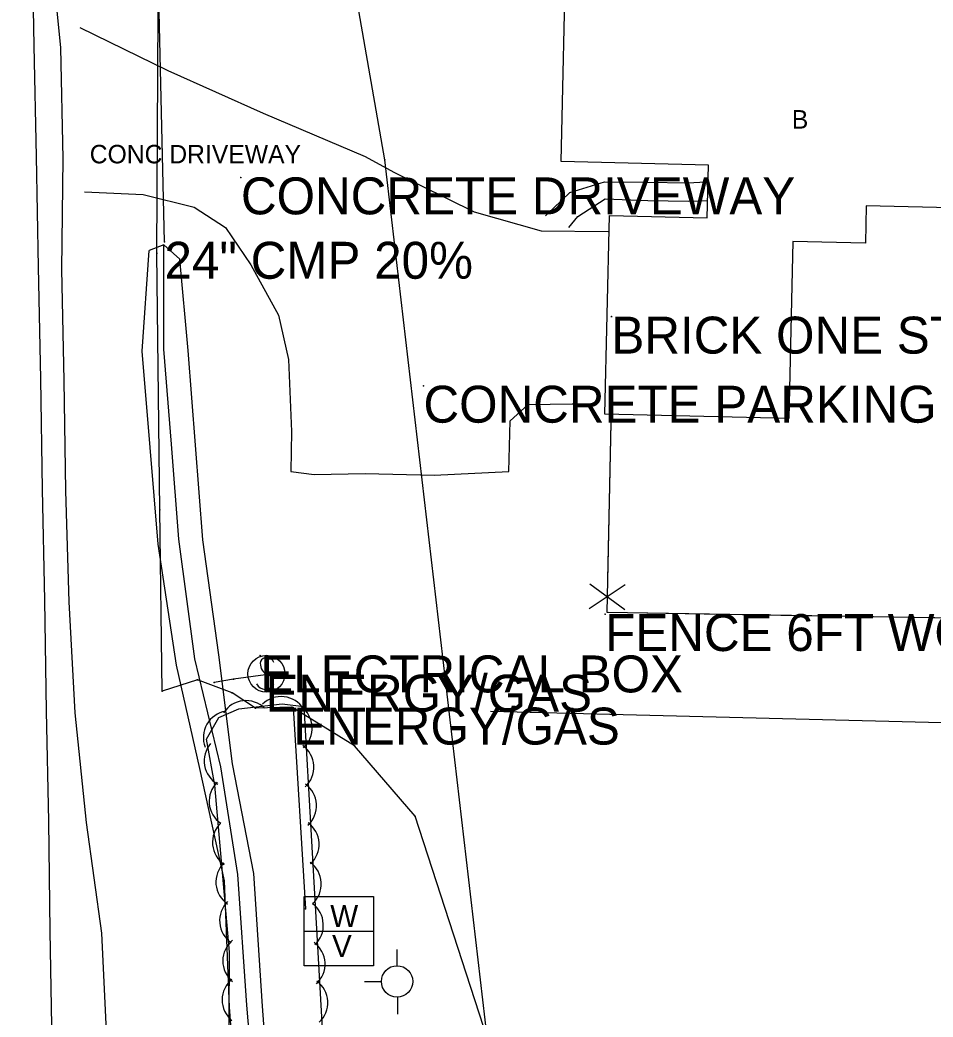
# Model space of a CAD drawing. Extents: x 1802180 to 1804859, y 572524 to 575172.
# Drawn here: x 1803540.3 to 1803663.9, y 574246.4 to 574381.3 of the extents above; entities that cross this region are included whole.
import ezdxf

# ---------------------------------------------------------------- set-up
doc = ezdxf.new("R2010")
doc.units = 0
for name, color, linetype in [('EX_EDGE_PAVEMENT', 7, 'Continuous'), ('EX_SHOULDER', 7, 'Continuous'), ('S_BUILDING', 7, 'Continuous'), ('S_BUILDING_ANNOT', 7, 'Continuous'), ('S_DITCHLINE', 7, 'Continuous'), ('S_DRG_PT_SYM', 7, 'Continuous'), ('S_DRIVEWAY', 7, 'Continuous'), ('S_DRIVEWAY_ANNOT', 7, 'Continuous'), ('S_FENCE', 7, 'Continuous'), ('S_GAS_UTILITIES', 7, 'Continuous'), ('S_GAS_UTILITIES_ANNOT', 7, 'Continuous'), ('S_MSC_PT_SYM', 7, 'Continuous'), ('S_SIDE_DRAIN', 7, 'Continuous'), ('S_SIDE_DRAIN_ANNOT', 7, 'Continuous'), ('S_SIDEWALK', 7, 'Continuous'), ('S_SIGN', 7, 'Continuous'), ('S_STREAM', 7, 'Continuous'), ('S_SURVEY_TEXT_ANNOT', 7, 'Continuous'), ('S_TREE', 7, 'Continuous'), ('S_UTILITY_POLE', 7, 'Continuous'), ('S_UTL_PT_SYM', 7, 'Continuous'), ('S_WATER_UTILITIES', 7, 'Continuous')]:
    doc.layers.add(name, color=color, linetype=linetype)

msp = doc.modelspace()

# ---------------------------------------------------------------- linework, layer by layer
at = {"layer": 'EX_EDGE_PAVEMENT'}
msp.add_lwpolyline([(1803544.63, 574242.61), (1803544.37, 574257.99), (1803544.19, 574272.89), (1803543.87, 574287.78), (1803543.66, 574302.78), (1803543.33, 574317.77), (1803543.11, 574332.77), (1803542.8, 574347.86), (1803542.52, 574362.86), (1803542.22, 574377.83), (1803541.94, 574392.83), (1803541.53, 574407.91), (1803541.57, 574422.83), (1803541.02, 574437.83), (1803540.74, 574452.76), (1803540.44, 574467.76), (1803540.16, 574482.75)], dxfattribs=at)
at = {"layer": 'EX_SHOULDER'}
msp.add_lwpolyline([(1803552.79, 574218.79), (1803552.32, 574234.7), (1803552.06, 574242.54), (1803551.37, 574257.72), (1803549.28, 574272.68), (1803547.76, 574287.55), (1803546.93, 574302.58), (1803546.47, 574317.58), (1803546.25, 574332.51), (1803545.94, 574347.57), (1803546.12, 574362.56), (1803545.82, 574377.55), (1803544.33, 574392.54), (1803543.97, 574407.55), (1803544.06, 574422.58), (1803543.55, 574437.52), (1803544.01, 574452.51), (1803543.95, 574467.53), (1803543.32, 574482.51)], dxfattribs=at)
at = {"layer": 'S_BUILDING'}
for points in [[(1803644.37, 574327.38), (1803619.45, 574327.96), (1803620.08, 574354.87), (1803633.31, 574354.56), (1803633.48, 574361.69), (1803613.54, 574362.15), (1803614.23, 574392.19), (1803632.02, 574391.78), (1803632.19, 574399.2), (1803635.61, 574399.12), (1803635.66, 574401.09), (1803646.83, 574400.83), (1803646.79, 574399.11), (1803649.68, 574399.05), (1803649.66, 574398.08), (1803665.66, 574397.71)], [(1803668.14, 574355.85), (1803654.85, 574356.15), (1803654.74, 574351.11), (1803644.92, 574351.34), (1803644.37, 574327.38)]]:
    msp.add_lwpolyline(points, dxfattribs=at)
at = {"layer": 'S_DITCHLINE'}
for points in [[(1803578.36, 574155.86), (1803576.98, 574174.35), (1803575.6, 574192.85), (1803574.44, 574206.63), (1803573.29, 574220.41), (1803572.14, 574234.18), (1803570.99, 574247.96), (1803569.75, 574265.67), (1803567.48, 574280.25), (1803563.96, 574294.84), (1803561.78, 574311.07), (1803560.77, 574323.92), (1803559.75, 574336.77), (1803559.74, 574350.91), (1803557.76, 574350.14)], [(1803578.36, 574155.86), (1803580.03, 574157.04), (1803578.56, 574175.7), (1803577.1, 574194.36), (1803576.1, 574207.73), (1803575.1, 574221.1), (1803574.1, 574234.47), (1803573.1, 574247.84), (1803571.95, 574265.78), (1803569.07, 574280.63), (1803567.21, 574295.41), (1803565.01, 574310.96), (1803564.02, 574323.78), (1803563.04, 574336.6), (1803561.93, 574348.97), (1803559.74, 574350.91)], [(1803578.36, 574155.86), (1803575.27, 574157.74), (1803574.23, 574172.91), (1803573.19, 574188.07), (1803572.06, 574202.99), (1803570.92, 574217.9), (1803569.78, 574232.81), (1803568.65, 574247.72), (1803567.96, 574264.8), (1803564.64, 574280.02), (1803561.47, 574293.98), (1803558.97, 574310.39), (1803557.9, 574323.45), (1803556.83, 574336.52), (1803557.76, 574350.14)]]:
    msp.add_lwpolyline(points, dxfattribs=at)
at = {"layer": 'S_DRG_PT_SYM'}
msp.add_lwpolyline([(1803559.84, 574351.3), (1803559.84, 574351.35), (1803559.84, 574351.3), (1803559.79, 574351.3), (1803559.84, 574351.3), (1803559.84, 574351.25), (1803559.84, 574351.3), (1803559.89, 574351.3)], dxfattribs=at)
at = {"layer": 'S_DRIVEWAY'}
for points in [[(1803548.39, 574380.32), (1803560.31, 574374.49), (1803573.21, 574368.73), (1803587.01, 574362.86), (1803590.91, 574360.75), (1803601.76, 574355.38), (1803610.84, 574352.81), (1803619.89, 574352.7)], [(1803549, 574358.07), (1803556.97, 574357.71), (1803563.88, 574355.97), (1803568.1, 574353.26), (1803571.54, 574348.18), (1803575.29, 574341.37), (1803576.63, 574335.39), (1803577.05, 574325.64), (1803576.94, 574320.19), (1803580.1, 574319.79), (1803587.03, 574319.93), (1803596.34, 574319.72), (1803606.48, 574320.2), (1803606.65, 574327.08), (1803609.09, 574329.3), (1803615.04, 574329.37), (1803618.42, 574329.37)]]:
    msp.add_lwpolyline(points, dxfattribs=at)
at = {"layer": 'S_FENCE'}
for p, q in [((1803622.2, 574304.89), (1803617.35, 574301.64)), ((1803617.42, 574304.99), (1803622.14, 574301.54))]:
    msp.add_line(p, q, dxfattribs=at)
for points in [[(1803620.3, 574328.95), (1803619.74, 574301.15), (1803694.67, 574299.95)], [(1803620.3, 574328.95), (1803619.83, 574305.6)], [(1803619.96, 574301.15), (1803643.3, 574300.77)], [(1803643.3, 574300.77), (1803666.65, 574300.4)]]:
    msp.add_lwpolyline(points, dxfattribs=at)
at = {"layer": 'S_GAS_UTILITIES'}
for p, q in [((1803558.79, 574349.74), (1803558.99, 574382.39)), ((1803559.21, 574315.03), (1803558.79, 574349.74)), ((1803559.53, 574290.47), (1803559.21, 574315.03)), ((1803573.51, 574292.7), (1803569.17, 574292.08)), ((1803564.31, 574292.03), (1803559.53, 574290.47)), ((1803568.99, 574290.23), (1803564.31, 574292.03)), ((1803569.17, 574292.08), (1803566.56, 574291.65)), ((1803572.14, 574288.18), (1803568.99, 574290.23)), ((1803577.08, 574288.29), (1803572.14, 574288.18)), ((1803585.58, 574283.1), (1803577.08, 574288.29)), ((1803577.27, 574288.25), (1803578.93, 574261.02)), ((1803593.78, 574273.54), (1803585.58, 574283.1)), ((1803618.09, 574198.71), (1803593.78, 574273.54))]:
    msp.add_line(p, q, dxfattribs=at)
at = {"layer": 'S_MSC_PT_SYM'}
for points in [[(1803570.19, 574360.02), (1803570.19, 574360.07), (1803570.19, 574360.02), (1803570.14, 574360.02), (1803570.19, 574360.02), (1803570.19, 574359.97), (1803570.19, 574360.02), (1803570.24, 574360.02)], [(1803620.34, 574341.17), (1803620.34, 574341.22), (1803620.34, 574341.17), (1803620.29, 574341.17), (1803620.34, 574341.17), (1803620.34, 574341.12), (1803620.34, 574341.17), (1803620.39, 574341.17)], [(1803594.9, 574331.82), (1803594.9, 574331.87), (1803594.9, 574331.82), (1803594.85, 574331.82), (1803594.9, 574331.82), (1803594.9, 574331.77), (1803594.9, 574331.82), (1803594.95, 574331.82)], [(1803619.5, 574300.91), (1803619.5, 574300.96), (1803619.5, 574300.91), (1803619.45, 574300.91), (1803619.5, 574300.91), (1803619.5, 574300.86), (1803619.5, 574300.91), (1803619.55, 574300.91)], [(1803572.81, 574295.31), (1803572.81, 574295.36), (1803572.81, 574295.31), (1803572.76, 574295.31), (1803572.81, 574295.31), (1803572.81, 574295.26), (1803572.81, 574295.31), (1803572.86, 574295.31)]]:
    msp.add_lwpolyline(points, dxfattribs=at)
at = {"layer": 'S_SIDE_DRAIN'}
msp.add_line((1803559.84, 574351.3), (1803558.94, 574391.01), dxfattribs=at)
at = {"layer": 'S_SIDEWALK'}
for points in [[(1803611.4, 574354.82), (1803614.72, 574357.98), (1803619.4, 574359.41), (1803625.17, 574359.36), (1803630.65, 574359.27), (1803633.19, 574359.41)], [(1803614.58, 574353.24), (1803615.78, 574354.72), (1803619.51, 574357.11), (1803625.29, 574356.9), (1803630.79, 574356.8), (1803633.34, 574356.88)]]:
    msp.add_lwpolyline(points, dxfattribs=at)
at = {"layer": 'S_SIGN'}
msp.add_circle((1803573.64, 574292.83), 2.5, dxfattribs=at)
for centre, radius, start, end in [((1803573.71, 574294.1), 0.952, 16.5258, 156.8957), ((1803574.32, 574294.16), 1.51, 167.1196, 241.9813), ((1803573.22, 574291.48), 1.4, 358.6529, 73.7063), ((1803573.48, 574292), 1.28, 204.641, 335.359)]:
    msp.add_arc(centre, radius, start, end, dxfattribs=at)
at = {"layer": 'S_STREAM'}
msp.add_lwpolyline([(1803603.99, 574287.75), (1803728, 574284.64), (1803863.02, 574283.27)], dxfattribs=at)
at = {"layer": 'S_TREE'}
msp.add_lwpolyline([(1803578.71, 574288.41), (1803585.95, 574160.79), (1803584.01, 574156.59), (1803580.38, 574152.47), (1803574.33, 574150.93), (1803571.83, 574153.23), (1803569.9, 574164), (1803568.42, 574209.52), (1803568.63, 574255.13), (1803566.65, 574277.75), (1803565.55, 574283.98), (1803567.22, 574286.93), (1803569.89, 574288.1), (1803575.77, 574288.75), (1803578.71, 574288.41)], dxfattribs=at)
for centre, start, end in [((1803575.63, 574286.15), 32.5849, 134.1818), ((1803570.87, 574285.6), 45.5479, 147.1448), ((1803576.24, 574285.47), 312.4498, 54.0467), ((1803568.7, 574284.21), 99.5622, 201.1591), ((1803568.81, 574281.04), 139.2213, 240.8182), ((1803576.47, 574280.2), 312.4498, 54.0467), ((1803569.48, 574275.57), 134.22, 235.8169), ((1803576.83, 574274.99), 312.4498, 54.0467), ((1803569.94, 574270), 134.22, 235.8169), ((1803577.17, 574269.75), 312.4498, 54.0467), ((1803570.4, 574264.64), 134.22, 235.8169), ((1803577.47, 574264.38), 312.4498, 54.0467), ((1803570.9, 574259.42), 134.22, 235.8169), ((1803577.75, 574258.8), 312.4498, 54.0467), ((1803571.33, 574253.97), 128.9342, 230.5311), ((1803577.98, 574253.53), 312.4498, 54.0467), ((1803571.24, 574248.69), 128.9342, 230.5311), ((1803578.35, 574248.31), 312.4498, 54.0467)]:
    msp.add_arc(centre, 3.6, start, end, dxfattribs=at)
at = {"layer": 'S_UTILITY_POLE'}
for p, q in [((1803591.33, 574253.29), (1803591.33, 574255.53)), ((1803589.24, 574251.15), (1803586.91, 574251.15)), ((1803591.41, 574246.74), (1803591.41, 574249.06))]:
    msp.add_line(p, q, dxfattribs=at)
msp.add_circle((1803591.33, 574251.18), 2.13, dxfattribs=at)
at = {"layer": 'S_UTL_PT_SYM'}
for points in [[(1803589.68, 574362.39), (1803589.68, 574362.44), (1803589.68, 574362.39), (1803589.63, 574362.39), (1803589.68, 574362.39), (1803589.68, 574362.34), (1803589.68, 574362.39), (1803589.73, 574362.39)], [(1803558.79, 574349.74), (1803558.79, 574349.79), (1803558.79, 574349.74), (1803558.74, 574349.74), (1803558.79, 574349.74), (1803558.79, 574349.69), (1803558.79, 574349.74), (1803558.84, 574349.74)], [(1803559.21, 574315.03), (1803559.21, 574315.08), (1803559.21, 574315.03), (1803559.16, 574315.03), (1803559.21, 574315.03), (1803559.21, 574314.98), (1803559.21, 574315.03), (1803559.26, 574315.03)], [(1803573.51, 574292.7), (1803573.51, 574292.75), (1803573.51, 574292.7), (1803573.46, 574292.7), (1803573.51, 574292.7), (1803573.51, 574292.65), (1803573.51, 574292.7), (1803573.56, 574292.7)], [(1803564.31, 574292.03), (1803564.31, 574292.08), (1803564.31, 574292.03), (1803564.26, 574292.03), (1803564.31, 574292.03), (1803564.31, 574291.98), (1803564.31, 574292.03), (1803564.36, 574292.03)], [(1803566.56, 574291.65), (1803566.56, 574291.7), (1803566.56, 574291.65), (1803566.51, 574291.65), (1803566.56, 574291.65), (1803566.56, 574291.6), (1803566.56, 574291.65), (1803566.61, 574291.65)], [(1803569.17, 574292.08), (1803569.17, 574292.13), (1803569.17, 574292.08), (1803569.12, 574292.08), (1803569.17, 574292.08), (1803569.17, 574292.03), (1803569.17, 574292.08), (1803569.22, 574292.08)], [(1803559.53, 574290.47), (1803559.53, 574290.52), (1803559.53, 574290.47), (1803559.48, 574290.47), (1803559.53, 574290.47), (1803559.53, 574290.42), (1803559.53, 574290.47), (1803559.58, 574290.47)], [(1803568.99, 574290.23), (1803568.99, 574290.28), (1803568.99, 574290.23), (1803568.94, 574290.23), (1803568.99, 574290.23), (1803568.99, 574290.18), (1803568.99, 574290.23), (1803569.04, 574290.23)], [(1803572.14, 574288.18), (1803572.14, 574288.23), (1803572.14, 574288.18), (1803572.09, 574288.18), (1803572.14, 574288.18), (1803572.14, 574288.13), (1803572.14, 574288.18), (1803572.19, 574288.18)], [(1803577.08, 574288.29), (1803577.08, 574288.34), (1803577.08, 574288.29), (1803577.03, 574288.29), (1803577.08, 574288.29), (1803577.08, 574288.24), (1803577.08, 574288.29), (1803577.13, 574288.29)], [(1803577.27, 574288.25), (1803577.27, 574288.3), (1803577.27, 574288.25), (1803577.22, 574288.25), (1803577.27, 574288.25), (1803577.27, 574288.2), (1803577.27, 574288.25), (1803577.32, 574288.25)], [(1803585.58, 574283.1), (1803585.58, 574283.15), (1803585.58, 574283.1), (1803585.53, 574283.1), (1803585.58, 574283.1), (1803585.58, 574283.05), (1803585.58, 574283.1), (1803585.63, 574283.1)], [(1803593.78, 574273.54), (1803593.78, 574273.59), (1803593.78, 574273.54), (1803593.73, 574273.54), (1803593.78, 574273.54), (1803593.78, 574273.49), (1803593.78, 574273.54), (1803593.83, 574273.54)], [(1803578.93, 574261.02), (1803578.93, 574261.07), (1803578.93, 574261.02), (1803578.88, 574261.02), (1803578.93, 574261.02), (1803578.93, 574260.97), (1803578.93, 574261.02), (1803578.98, 574261.02)]]:
    msp.add_lwpolyline(points, dxfattribs=at)
at = {"layer": 'S_WATER_UTILITIES'}
for p, q in [((1803589.68, 574362.39), (1803583.8, 574396.08)), ((1803605.55, 574226.4), (1803589.68, 574362.39)), ((1803578.73, 574262.7), (1803588.15, 574262.7)), ((1803578.73, 574253.28), (1803578.73, 574262.7)), ((1803588.15, 574262.7), (1803588.15, 574253.28)), ((1803578.73, 574258.01), (1803588.15, 574258.01)), ((1803588.15, 574253.28), (1803578.73, 574253.28))]:
    msp.add_line(p, q, dxfattribs=at)

# ---------------------------------------------------------------- texts
at = {"layer": 'S_BUILDING_ANNOT'}
msp.add_text('B', height=2.5, dxfattribs=at).set_placement((1803644.77, 574366.63))
at = {"layer": 'S_DRIVEWAY_ANNOT'}
msp.add_text('CONC DRIVEWAY', height=2.5, dxfattribs=at).set_placement((1803549.72, 574361.92))
at = {"layer": 'S_GAS_UTILITIES_ANNOT'}
for p in [(1803573.51, 574287.7), (1803577.27, 574283.25)]:
    msp.add_text('ENERGY/GAS', height=5, dxfattribs=at).set_placement(p)
at = {"layer": 'S_SIDE_DRAIN_ANNOT'}
msp.add_text('24" CMP 20%', height=5, dxfattribs=at).set_placement((1803559.84, 574346.3))
at = {"layer": 'S_SURVEY_TEXT_ANNOT'}
for s, p in [('CONCRETE DRIVEWAY ', (1803570.19, 574355.02)), ('BRICK ONE STORY HOUSE ', (1803620.34, 574336.17)), ('CONCRETE PARKING ', (1803594.9, 574326.82)), ('FENCE 6FT WOOD PRIVACY ', (1803619.5, 574295.91)), ('ELECTRICAL BOX ', (1803572.81, 574290.31))]:
    msp.add_text(s, height=5, dxfattribs=at).set_placement(p)
at = {"layer": 'S_WATER_UTILITIES'}
for s, p in [('W', (1803582.28, 574258.54)), ('V', (1803582.52, 574254.48))]:
    msp.add_text(s, height=3, rotation=360, dxfattribs=at).set_placement(p)

doc.saveas('drawing.dxf')
